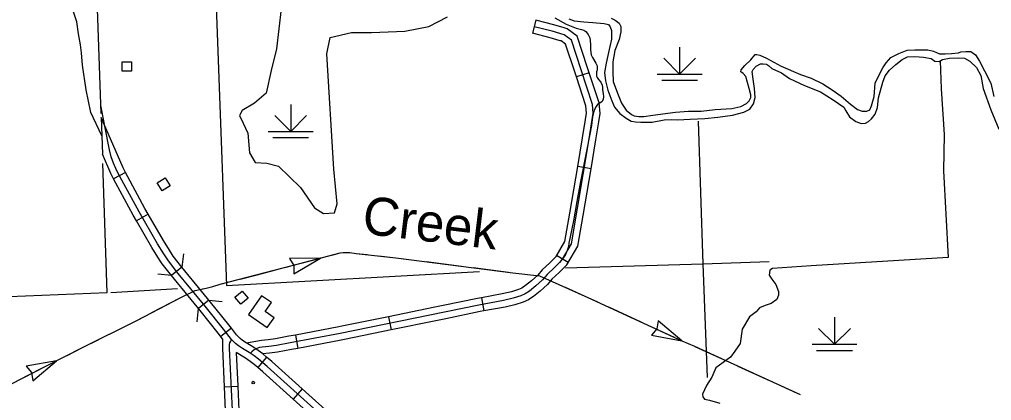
# Model space of a CAD drawing. Extents: x 1084508 to 1142749, y 1057638 to 1093403.
# Drawn here: x 1130000 to 1133393, y 1082440 to 1083769 of the extents above; entities that cross this region are included whole.
import ezdxf

# ---------------------------------------------------------------- set-up
doc = ezdxf.new("R2010")
doc.units = 0
for name, color, linetype in [('Level 32', 7, 'Continuous'), ('Level 33', 7, 'Continuous'), ('Level 35', 7, 'Continuous'), ('Level 38', 7, 'Continuous'), ('Level 43', 7, 'Continuous'), ('Level 44', 7, 'Continuous'), ('Level 45', 7, 'Continuous'), ('Level 47', 7, 'Continuous'), ('Level 5', 7, 'Continuous'), ('Level 56', 7, 'Continuous'), ('Level 58', 7, 'Continuous'), ('Level 6', 7, 'Continuous')]:
    doc.layers.add(name, color=color, linetype=linetype)

msp = doc.modelspace()

# ---------------------------------------------------------------- linework, layer by layer
at = {"layer": 'Level 32'}
for p, q in [((1130370.5, 1083235.1), (1130329, 1083212.8)), ((1130449.5, 1083090.2), (1130408.7, 1083066.7)), ((1130567.1, 1082905.2), (1130530.6, 1082875.4)), ((1130661.3, 1082790.2), (1130624.9, 1082760.4)), ((1130739.8, 1082692), (1130702.6, 1082663.2)), ((1130862.9, 1082590.6), (1130832.4, 1082554.8)), ((1130714.9, 1082487.8), (1130761.9, 1082489.9)), ((1130987, 1082479.8), (1130955.6, 1082444.8))]:
    msp.add_line(p, q, dxfattribs=at)
for points in [[(1131086.5, 1082358.9), (1130865.1, 1082557.8), (1130834.6, 1082583.8), (1130819.9, 1082595.4), (1130801.8, 1082607.4), (1130779.2, 1082620.8), (1130764.8, 1082630), (1130754.6, 1082638.6), (1130740.5, 1082652.6), (1130712.5, 1082688.9), (1130648.8, 1082768.3), (1130548.9, 1082890.2), (1130517.8, 1082929.9), (1130503.7, 1082951.8), (1130482.5, 1082985.8), (1130417.8, 1083098.1), (1130357.9, 1083208.7), (1130340.5, 1083241.3), (1130328.9, 1083268), (1130320.6, 1083289.5), (1130314.8, 1083314.2), (1130297.7, 1083396.8), (1130287.4, 1083451.2), (1130284, 1083468.5)], [(1130370.5, 1083235.1), (1130361.7, 1083251.5), (1130285.5, 1083426.5), (1130289.9, 1083298.4)], [(1130329, 1083212.8), (1130319.3, 1083231), (1130289.9, 1083298.4)], [(1130449.5, 1083090.2), (1130438.4, 1083109.6), (1130378.7, 1083219.9), (1130370.5, 1083235.1)], [(1130408.7, 1083066.7), (1130397.3, 1083086.7), (1130337.2, 1083197.6), (1130329, 1083212.8)], [(1130533.6, 1082948.8), (1130523.6, 1082964.4), (1130502.7, 1082998), (1130449.5, 1083090.2)], [(1130494, 1082923.4), (1130483.8, 1082939.3), (1130462.3, 1082973.7), (1130408.7, 1083066.7)], [(1130599.1, 1082791.8), (1130530.5, 1082875.5), (1130498.5, 1082916.3), (1130494, 1082923.4)], [(1130635.6, 1082821.6), (1130567.3, 1082904.9), (1130537, 1082943.6), (1130533.6, 1082948.8)], [(1130739.8, 1082692), (1130731, 1082703.5), (1130667.1, 1082783.2), (1130635.6, 1082821.6)], [(1130708.8, 1082655.1), (1130694, 1082674.3), (1130630.5, 1082753.5), (1130599.1, 1082791.8)], [(1130862.9, 1082590.6), (1130849.6, 1082602), (1130833.7, 1082614.5), (1130814.3, 1082627.4), (1130791.6, 1082640.8), (1130778.8, 1082649), (1130770.4, 1082656), (1130758.2, 1082668.2), (1130739.8, 1082692)], [(1130708.8, 1082655.1), (1130708.8, 1082621.8), (1130714.9, 1082487.8)], [(1130741.6, 1082651.6), (1130736.7, 1082646.3), (1130733.6, 1082640.8), (1130732.4, 1082634.5), (1130732.4, 1082622.3), (1130742.2, 1082405.4), (1130752.8, 1082133.4), (1130764.2, 1081863.4), (1130773.7, 1081591.7), (1130781.9, 1081314.6), (1130787.1, 1081179.2), (1130794.5, 1081089.5), (1130796.9, 1081072.1), (1130809.9, 1080828.5), (1130819.3, 1080555.3), (1130822.5, 1080431.7), (1130820.1, 1080278.9), (1130816.2, 1080005.7)], [(1130832.4, 1082554.8), (1130819.7, 1082565.6), (1130806.1, 1082576.3), (1130789.3, 1082587.5), (1130756.6, 1082606.8)], [(1130756.6, 1082606.8), (1130761.9, 1082489.9)], [(1130987, 1082479.8), (1130880.6, 1082575.5), (1130862.9, 1082590.6)], [(1130955.6, 1082444.8), (1130849.6, 1082540.1), (1130832.4, 1082554.8)], [(1130714.9, 1082487.8), (1130718.7, 1082404.4), (1130721.9, 1082322.3)], [(1130761.9, 1082489.9), (1130765.7, 1082406.4), (1130768.9, 1082324.2)], [(1131110, 1082369.7), (1131102, 1082376.6), (1130987, 1082479.8)], [(1131079.5, 1082333.9), (1131071, 1082341.1), (1130955.6, 1082444.8)]]:
    msp.add_lwpolyline(points, dxfattribs=at)
at = {"layer": 'Level 33'}
msp.add_lwpolyline([(1130287.7, 1083362.4), (1130249.6, 1083444.1), (1130232.7, 1083523.9), (1130220.6, 1083609.8), (1130217, 1083652.1), (1130213.3, 1083679.9), (1130206.1, 1083718.6), (1130200.7, 1083760.8), (1130183.9, 1083809.4), (1130177.1, 1083834.8), (1130166.1, 1083869.7), (1130157.2, 1083919.3), (1130149, 1083950.5)], dxfattribs=at)
at = {"layer": 'Level 35'}
msp.add_line((1132211.5, 1083435.5), (1132290.1, 1083445.2), dxfattribs=at)
for points in [[(1131918.1, 1083770.9), (1131936.6, 1083763.7), (1131970.5, 1083760.4), (1132001.9, 1083758), (1132041.4, 1083754.8), (1132056, 1083750.8), (1132062.4, 1083742.7), (1132066.4, 1083729.8), (1132067.3, 1083715.2), (1132067.3, 1083699.9), (1132060.8, 1083674.9), (1132054.3, 1083643.4), (1132048.7, 1083616), (1132042.3, 1083583.7), (1132045.5, 1083554.7), (1132053.5, 1083521.6), (1132068.1, 1083484.5), (1132077.7, 1083462.7), (1132096.3, 1083440.9), (1132118.1, 1083424.8), (1132135.8, 1083414.3), (1132151.1, 1083411.9), (1132168.9, 1083410.2), (1132193.9, 1083410.2), (1132208.4, 1083410.2), (1132250.3, 1083419.1), (1132274.5, 1083419.9), (1132297.1, 1083419.1)], [(1132065.4, 1083773.1), (1132079.3, 1083766.2), (1132093.2, 1083755.7), (1132099.5, 1083743.9), (1132098.8, 1083725.8), (1132093.2, 1083699.3), (1132078.6, 1083660.4), (1132071.6, 1083620.7), (1132071.6, 1083586.6), (1132073, 1083552.4), (1132088.3, 1083512.1), (1132101.6, 1083477.3), (1132117.6, 1083452.2), (1132137, 1083436.9), (1132146.1, 1083432.7), (1132162.1, 1083429.9), (1132180.2, 1083429.9), (1132211.5, 1083435.5)], [(1132290.1, 1083445.2), (1132335.9, 1083449.4), (1132380.3, 1083448.6), (1132428.6, 1083454.2), (1132486.7, 1083458.2), (1132518.1, 1083464.7), (1132538.3, 1083475.2), (1132547.1, 1083484.9), (1132553.6, 1083497), (1132553.6, 1083505.8), (1132547.1, 1083528.4), (1132535.8, 1083570.3), (1132526.2, 1083580.8), (1132518.1, 1083586.5), (1132518.9, 1083592.9), (1132531.8, 1083608.2), (1132552.8, 1083628.4), (1132568.1, 1083646.2), (1132574.5, 1083647), (1132585, 1083644.5), (1132608.4, 1083633.2), (1132659.2, 1083605.8), (1132726.9, 1083576.8), (1132764, 1083563.9), (1132804.3, 1083544.5), (1132837.3, 1083523.6), (1132868, 1083501), (1132901, 1083472.8), (1132926, 1083454.2), (1132942.1, 1083448.6), (1132958.2, 1083448.6), (1132968.7, 1083453.4), (1132974.4, 1083467.1), (1132983.2, 1083500.2), (1132987.3, 1083546.1), (1133000.1, 1083573.6), (1133013.9, 1083600.2), (1133025.9, 1083617.9), (1133041.3, 1083635.7), (1133069.6, 1083650.2), (1133099.4, 1083661.5), (1133125.2, 1083662.3), (1133151, 1083663.1), (1133171.1, 1083663.1), (1133191.3, 1083658.2), (1133211.4, 1083649.4), (1133231.6, 1083648.6), (1133254.1, 1083650.2), (1133277.5, 1083652.6), (1133286.4, 1083655.8)], [(1132297.1, 1083419.1), (1132341.9, 1083421.1), (1132392.5, 1083423.4), (1132438, 1083428), (1132489.5, 1083434.5), (1132528.6, 1083445.1), (1132550.2, 1083456.1), (1132562.2, 1083475), (1132567.7, 1083497), (1132565.9, 1083527.4), (1132560.8, 1083560.5), (1132558.1, 1083587.2), (1132561.3, 1083594.6), (1132571.4, 1083605.6), (1132586.6, 1083613.9), (1132596.2, 1083613.9), (1132607.3, 1083613), (1132614.6, 1083607.9), (1132627, 1083597.3), (1132660.1, 1083583.1), (1132688.6, 1083562.8), (1132740.7, 1083538.9), (1132796.8, 1083515.9), (1132840, 1083488.3), (1132877.3, 1083462.5), (1132884.2, 1083450.1), (1132897.1, 1083429.4), (1132919.6, 1083412.4), (1132938, 1083405.9), (1132953.6, 1083406.9), (1132963.7, 1083412.8), (1132974.3, 1083422.5), (1132986.7, 1083438.2), (1132995, 1083462.1), (1132998.7, 1083495.7), (1133013.4, 1083550), (1133021.7, 1083571.6), (1133037.3, 1083592.3), (1133058.9, 1083612.1), (1133081, 1083628.6), (1133100, 1083638.3), (1133125.3, 1083640.1), (1133156.1, 1083637.8), (1133182.3, 1083632.3), (1133195.6, 1083623.6), (1133210.3, 1083622.6), (1133222.3, 1083629.1), (1133247.1, 1083633.7), (1133277.5, 1083635.5), (1133298.6, 1083633.2)], [(1133286.4, 1083655.8), (1133304.1, 1083657.4), (1133321, 1083656.6), (1133337.2, 1083645.3), (1133351.7, 1083623.6), (1133368.6, 1083589.7), (1133390.4, 1083547), (1133400.9, 1083500.2)], [(1133298.6, 1083633.2), (1133317.5, 1083623.1), (1133340.9, 1083601.5), (1133355.7, 1083573), (1133364.4, 1083527.4), (1133391.1, 1083453.3), (1133418.7, 1083386.2)]]:
    msp.add_lwpolyline(points, dxfattribs=at)
at = {"layer": 'Level 38'}
for points in [[(1130572.4, 1082951.8), (1130567.2, 1082905)], [(1130530.5, 1082875.6), (1130483.7, 1082880.7)], [(1130661.4, 1082790.2), (1130708.2, 1082785.4)], [(1130620.1, 1082713.6), (1130624.9, 1082760.4)]]:
    msp.add_lwpolyline(points, dxfattribs=at)
at = {"layer": 'Level 43'}
for p, q in [((1131050.8, 1082936.1), (1130943.1, 1082935.4)), ((1130943.1, 1082935.4), (1130957.6, 1082910.6)), ((1130957.9, 1082881.6), (1131050.8, 1082936.1)), ((1130957.7, 1082910.3), (1130957.9, 1082881.6)), ((1132230, 1082718), (1132224.8, 1082689.8)), ((1132312, 1082648.1), (1132230, 1082718)), ((1132224.7, 1082689.4), (1132206.1, 1082667.6)), ((1132206.1, 1082667.6), (1132312, 1082648.1)), ((1130129.3, 1082578.3), (1130023.3, 1082559.2)), ((1130023.3, 1082559.2), (1130041.8, 1082537.3)), ((1130047, 1082508.7), (1130129.3, 1082578.3)), ((1130041.9, 1082537), (1130047, 1082508.7))]:
    msp.add_line(p, q, dxfattribs=at)
for points in [[(1129969.9, 1082496.7), (1130094.9, 1082560.9), (1130219.9, 1082624), (1130412.2, 1082719.8), (1130561.5, 1082798.2), (1130613.7, 1082823), (1130636.1, 1082828.6), (1130652.5, 1082831.6), (1130675.6, 1082837.6), (1130700.3, 1082845), (1130952.5, 1082910), (1131119.7, 1082954.4), (1131130.5, 1082955.5), (1131141.7, 1082955.9), (1131153.3, 1082955.5), (1131175.6, 1082952.9), (1131314.1, 1082937.6), (1131722.3, 1082885.3), (1131816, 1082874.9), (1131984.3, 1082799.1), (1132312, 1082648.1), (1132356.8, 1082628.7), (1132725.3, 1082460.4)], [(1131090.9, 1082946.8), (1131119.7, 1082954.4), (1131130.5, 1082955.5), (1131141.7, 1082955.9), (1131153.3, 1082955.5), (1131175.6, 1082952.9), (1131213.7, 1082948.7)], [(1130930.7, 1082904.4), (1130952.5, 1082910), (1131050.8, 1082936.1)], [(1131254.9, 1082944.2), (1131314.1, 1082937.6), (1131378.3, 1082929.4)], [(1131419.4, 1082924.1), (1131542.7, 1082908.3)], [(1130830.4, 1082878.5), (1130890.5, 1082894)], [(1131583.8, 1082903.1), (1131707.1, 1082887.3)], [(1130770.2, 1082863), (1130830.4, 1082878.5)], [(1130639, 1082829.1), (1130652.5, 1082831.6), (1130675.6, 1082837.6), (1130700.3, 1082845), (1130710.9, 1082847.8)], [(1131904.9, 1082834.8), (1131984.3, 1082799.1), (1132018.1, 1082783.5)], [(1130462.3, 1082746.1), (1130561.5, 1082798.2), (1130572.5, 1082803.4)], [(1132055.8, 1082766.2), (1132168.7, 1082714.2)], [(1130314.5, 1082671.1), (1130412.2, 1082719.8), (1130425.6, 1082726.8)], [(1132206.3, 1082696.8), (1132285.7, 1082660.2)], [(1130166.3, 1082597), (1130219.9, 1082624), (1130277.4, 1082652.6)], [(1132357.3, 1082628.5), (1132470.3, 1082576.8)], [(1130018.6, 1082521.7), (1130094.9, 1082560.9), (1130129.3, 1082578.3)], [(1132508, 1082559.6), (1132621.1, 1082508)], [(1132658.8, 1082490.8), (1132715.3, 1082464.9)], [(1132715.3, 1082464.9), (1132725.3, 1082460.4)]]:
    msp.add_lwpolyline(points, dxfattribs=at)
at = {"layer": 'Level 44'}
for p, q in [((1132304.6, 1083672.4), (1132304.6, 1083578.2)), ((1132304.6, 1083578.2), (1132249.1, 1083633.7)), ((1132304.6, 1083578.2), (1132360.1, 1083633.7)), ((1132226.2, 1083578.2), (1132383.1, 1083578.2)), ((1132241.9, 1083556.8), (1132367.4, 1083556.8)), ((1130947, 1083472.3), (1130947, 1083378.1)), ((1130947, 1083378.1), (1130891.5, 1083433.6)), ((1130947, 1083378.1), (1131002.5, 1083433.6)), ((1130868.5, 1083378.1), (1131025.4, 1083378.1)), ((1130884.2, 1083356.7), (1131009.7, 1083356.7)), ((1132845.2, 1082730.1), (1132845.2, 1082635.9)), ((1132845.2, 1082635.9), (1132789.7, 1082691.4)), ((1132845.2, 1082635.9), (1132900.7, 1082691.4)), ((1132766.8, 1082635.9), (1132923.7, 1082635.9)), ((1132782.5, 1082614.5), (1132908, 1082614.5))]:
    msp.add_line(p, q, dxfattribs=at)
at = {"layer": 'Level 45'}
for p, q in [((1131802.5, 1083766.3), (1131791, 1083720.6)), ((1131989.1, 1083582.9), (1131944.3, 1083568.3)), ((1131995.3, 1083248.2), (1131948.9, 1083256.1)), ((1131915.6, 1082921.1), (1131875.1, 1082945.1)), ((1131613.2, 1082798.3), (1131621.7, 1082752)), ((1131288, 1082731.7), (1131297.4, 1082685.6)), ((1130963.2, 1082667.8), (1130971.8, 1082621.5))]:
    msp.add_line(p, q, dxfattribs=at)
for points in [[(1131869.4, 1083774.7), (1131909.1, 1083752.7), (1131943.4, 1083738.4), (1131961.8, 1083734.3), (1131970.7, 1083731.5), (1131976.9, 1083726.7), (1131985.8, 1083715.8), (1131990.6, 1083704.8), (1131994, 1083682.9), (1131994, 1083663), (1131996.1, 1083645.9), (1132000.2, 1083635.7), (1132012.5, 1083615.8), (1132016.8, 1083607.1), (1132017.1, 1083601.6), (1132016.8, 1083592.3), (1132015, 1083585.8), (1132014.7, 1083579.3), (1132014.7, 1083571.5), (1132016.4, 1083566), (1132021.2, 1083558.8), (1132029.1, 1083549.9), (1132033.9, 1083539.6), (1132034.9, 1083531.7), (1132035.9, 1083523.9), (1132037.6, 1083510.9), (1132038.7, 1083498.5), (1132037.3, 1083491), (1132034.6, 1083483.1), (1132030.1, 1083479.4), (1132018.1, 1083471.8), (1132012.7, 1083465), (1132005.8, 1083452), (1132001, 1083429.4), (1131997.3, 1083398.9), (1131981.9, 1083320.8), (1131958.2, 1083203.1), (1131945.9, 1083133.9), (1131933.6, 1083066.1), (1131917.5, 1082988.4), (1131916.2, 1082977.4), (1131912, 1082962.7), (1131906.6, 1082949), (1131899.4, 1082938), (1131885, 1082920.6), (1131867.6, 1082903.5), (1131841.9, 1082878.8), (1131826.2, 1082860.7), (1131802.5, 1082839.4), (1131781, 1082821.6), (1131765.6, 1082811.4), (1131750.5, 1082804.5), (1131723.5, 1082796.3), (1131690.3, 1082788.4), (1131604.1, 1082772.7), (1131484.3, 1082748), (1131119.2, 1082673), (1130945.3, 1082640.5), (1130897.8, 1082631.8), (1130870.7, 1082628), (1130847.8, 1082625.9), (1130838.6, 1082624.2), (1130829, 1082620.8), (1130819.7, 1082616), (1130811.2, 1082609.2), (1130806.7, 1082604.4)], [(1131895.3, 1082933.1), (1131926.6, 1082986), (1131989.2, 1083352.2), (1132003.3, 1083441.4), (1132000.1, 1083472.7), (1131961, 1083593.2), (1131926.6, 1083696.5), (1131901.6, 1083715.3), (1131859.3, 1083727.8), (1131796.8, 1083743.4)], [(1131901.5, 1083739.8), (1131865.5, 1083750.5), (1131802.5, 1083766.3)], [(1131989.1, 1083582.9), (1131983.4, 1083600.5), (1131946.6, 1083710.9), (1131912.3, 1083736.6), (1131901.5, 1083739.8)], [(1131888.1, 1083694.7), (1131853.1, 1083705.1), (1131791, 1083720.6)], [(1131944.3, 1083568.3), (1131938.7, 1083585.8), (1131906.6, 1083682.1), (1131890.8, 1083693.9), (1131888.1, 1083694.7)], [(1131975.9, 1083419.3), (1131979.5, 1083442.1), (1131977, 1083467.8), (1131944.3, 1083568.3)], [(1132022.5, 1083411.9), (1132027, 1083440.7), (1132023.3, 1083477.5), (1131989.1, 1083582.9)], [(1131948.9, 1083256.1), (1131966, 1083356), (1131975.9, 1083419.3)], [(1131995.3, 1083248.2), (1132012.4, 1083348.4), (1132022.5, 1083411.9)], [(1131921, 1083092.7), (1131948.9, 1083256.1)], [(1131967.4, 1083084.8), (1131995.3, 1083248.2)], [(1131873.2, 1082942), (1131904.1, 1082994.2), (1131921, 1083092.7)], [(1131910.6, 1082912.7), (1131949.1, 1082977.7), (1131967.4, 1083084.8)], [(1131873.2, 1082942), (1131851.2, 1082920.4), (1131824.8, 1082895), (1131809.3, 1082877.2), (1131787.2, 1082857.3), (1131766.9, 1082840.6), (1131763.1, 1082838)], [(1131910.6, 1082912.7), (1131884, 1082886.6), (1131859, 1082862.6), (1131843, 1082844.1), (1131817.9, 1082821.6), (1131795, 1082802.7), (1131789.2, 1082798.9)], [(1131763.1, 1082838), (1131754.1, 1082832), (1131742.2, 1082826.6), (1131717.3, 1082819), (1131685.5, 1082811.5), (1131613.2, 1082798.3)], [(1131613.2, 1082798.3), (1131599.6, 1082795.8), (1131479.6, 1082771.1), (1131450.3, 1082765.1)], [(1131789.2, 1082798.9), (1131777.1, 1082790.7), (1131758.9, 1082782.4), (1131729.6, 1082773.6), (1131695.1, 1082765.4), (1131621.7, 1082752)], [(1131450.3, 1082765.1), (1131288, 1082731.7)], [(1131621.7, 1082752), (1131608.6, 1082749.6), (1131489, 1082725), (1131459.8, 1082719)], [(1131288, 1082731.7), (1131125.6, 1082698.4)], [(1131459.8, 1082719), (1131297.4, 1082685.6)], [(1131125.6, 1082698.4), (1131114.6, 1082696.2), (1130963.2, 1082667.8)], [(1131297.4, 1082685.6), (1131135.1, 1082652.3)], [(1130963.2, 1082667.8), (1130941, 1082663.7), (1130894, 1082655), (1130868.1, 1082651.4), (1130844.6, 1082649.3), (1130793.3, 1082639.8)], [(1131135.1, 1082652.3), (1131123.7, 1082649.9), (1130971.8, 1082621.5)], [(1130971.8, 1082621.5), (1130949.6, 1082617.4), (1130901.5, 1082608.5), (1130873.4, 1082604.6), (1130849.1, 1082602.4)]]:
    msp.add_lwpolyline(points, dxfattribs=at)
at = {"layer": 'Level 47'}
for points in [[(1130913.7, 1083805.5), (1130896.9, 1083665.9), (1130878.8, 1083591.2), (1130860.8, 1083511.8), (1130821.1, 1083476.9), (1130777.8, 1083451.6), (1130768.2, 1083433.6), (1130781.4, 1083407.1), (1130797, 1083372.2), (1130803, 1083303.6), (1130823.5, 1083269.9), (1130863.2, 1083267.5), (1130904.1, 1083256.7), (1130981.1, 1083182.1), (1131030.4, 1083112.3), (1131061.1, 1083092.4), (1131099.6, 1083094.8), (1131109.2, 1083126.1), (1131097.1, 1083246.4), (1131073.1, 1083648.4), (1131085.1, 1083706.2), (1131159.7, 1083723), (1131229.5, 1083723), (1131344.9, 1083727.8), (1131429.1, 1083744.7), (1131494.1, 1083778.4)], [(1133214.2, 1083624.7), (1133218, 1083526.6), (1133228.3, 1083367.1), (1133226.1, 1083240.4), (1133241.5, 1082938.4), (1132764.1, 1082909.7), (1132628.7, 1082900.1), (1132619.9, 1082894.3), (1132616.9, 1082877.4), (1132626.5, 1082863.4), (1132640.4, 1082844.3), (1132650, 1082820), (1132649.3, 1082806.8), (1132643.4, 1082792.1), (1132624.3, 1082778.2), (1132603, 1082770.8), (1132583.9, 1082762.7), (1132571.4, 1082749.5)], [(1132571.4, 1082749.5), (1132548.6, 1082731.2), (1132522.6, 1082688.2), (1132516, 1082638), (1132497.8, 1082611.5), (1132482.4, 1082591.1), (1132430.6, 1082554.1), (1132417.3, 1082521), (1132398, 1082491.8), (1132384.2, 1082462), (1132385.3, 1082452.6), (1132390.9, 1082443.8), (1132409, 1082440.5), (1132445.4, 1082430)]]:
    msp.add_lwpolyline(points, dxfattribs=at)
at = {"layer": 'Level 5'}
for points in [[(1130664.2, 1084414), (1130722.4, 1082841.1)], [(1132369.6, 1083414.4), (1132385.9, 1082916.6)], [(1132385.9, 1082916.6), (1132617, 1082924.7)], [(1130722.4, 1082841.1), (1131605.9, 1082889.2)], [(1131906.2, 1082902.4), (1132385.9, 1082916.6)], [(1132385.9, 1082916.6), (1132400.3, 1082520)], [(1130319.4, 1082816.4), (1130552.3, 1082830.7)]]:
    msp.add_lwpolyline(points, dxfattribs=at)
at = {"layer": 'Level 56'}
for points in [[(1130358.2, 1083588.5), (1130358.2, 1083621.1), (1130391, 1083621.1), (1130391, 1083588.5)], [(1130525.8, 1083188.8), (1130498.1, 1083171.5), (1130480.7, 1083199.3), (1130508.4, 1083216.6)], [(1130777.9, 1082821.4), (1130798.6, 1082796.1), (1130773.2, 1082775.3), (1130752.5, 1082800.6)]]:
    msp.add_lwpolyline(points, close=True, dxfattribs=at)
msp.add_circle((1130816.5, 1082502), 4.71, dxfattribs=at)
at = {"layer": 'Level 58'}
msp.add_lwpolyline([(1130799.6, 1082739.4), (1130865.1, 1082693.9), (1130889.1, 1082728.5), (1130858.1, 1082750), (1130879.6, 1082781), (1130845, 1082804.9)], close=True, dxfattribs=at)
at = {"layer": 'Level 6'}
for points in [[(1128082.7, 1086003), (1128141, 1084391.7), (1128208.6, 1082739.1), (1129051.3, 1082765.6), (1130306.8, 1082815.9), (1130291.1, 1083266.4)], [(1130284.9, 1083441.1), (1130266.4, 1083972.8)]]:
    msp.add_lwpolyline(points, dxfattribs=at)

# ---------------------------------------------------------------- texts
at = {"layer": 'Level 35'}
msp.add_text('Creek', height=132.58, rotation=353.1159, dxfattribs=at).set_placement((1131192.5, 1083022.7))

doc.saveas('drawing.dxf')
